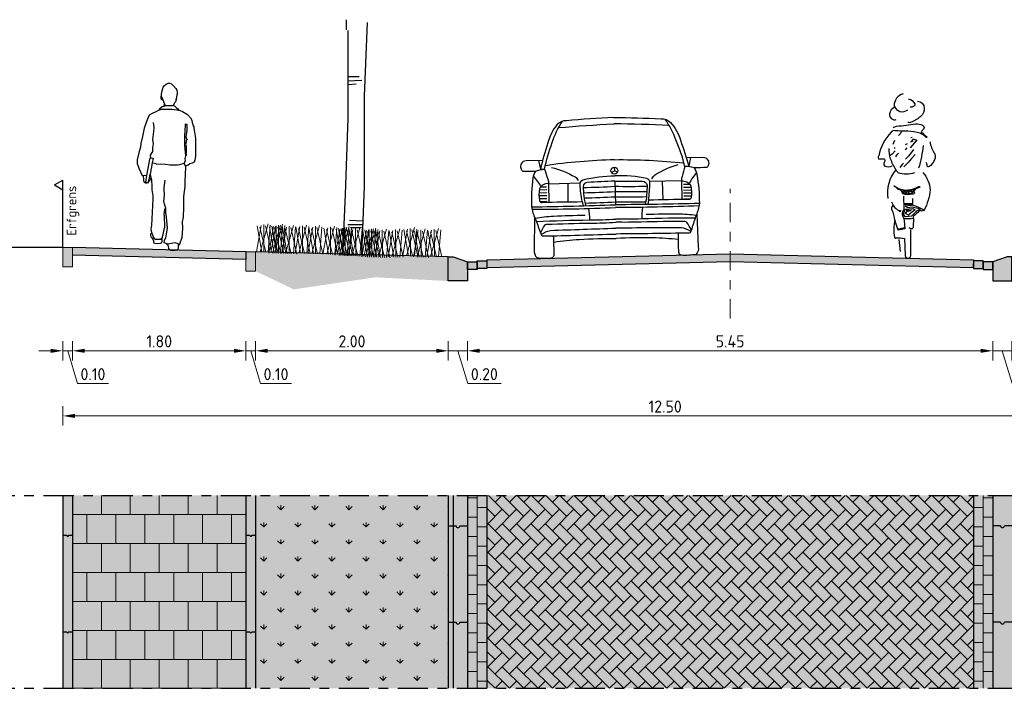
# Model space of a CAD drawing. Header units: metres. Extents: x 104013 to 108981, y 427946 to 428479.
# Tile 305 of 330: x 108916 to 108926, y 428291 to 428298. Entities that reach past the tile are written whole.
import ezdxf

# ---------------------------------------------------------------- set-up
doc = ezdxf.new("R2010")
doc.units = ezdxf.units.M
for name, pattern in [('AM-AS', [16, 10, -2, 2, -2]), ('CENTER', [2, 1.25, -0.25, 0.25, -0.25]), ('XX-AFBREEK', [7, 4, -1, 1, -1])]:
    doc.linetypes.add(name, pattern=pattern)
doc.layers.get('DefPoints').update_dxf_attribs({"color": 211, "lineweight": 18})
for name, color, linetype, lineweight in [('N-WE-GR-BOOM-SD', 90, 'Continuous', 25), ('N-WE-GR-KRUIDEN-AD-50', 92, 'Continuous', 18), ('N-WE-OG-TERREIN_ERF-SD', 7, 'Continuous', 25), ('N-WE-VH-KANTOPSLUITING_ACHTERKANTBAND-SD', 50, 'Continuous', 25), ('N-WE-VH-KANTOPSLUITING_ELEMENT_INRITBAND-SD', 252, 'Continuous', 25), ('N-WE-VH-KANTVERHARDING-M', 7, 'Continuous', 18), ('N-WE-VH-VERHARDING-GD', 7, 'Continuous', 25), ('N-WE-VH-VERHARDING_BETONSTRAATSTEEN-AD-50', 252, 'Continuous', 18), ('N-WE-VH-VERHARDING_TEGEL-AD-50', 252, 'Continuous', 18), ('N-XX-AM-AS-GD', 10, 'AM-AS', 0), ('N-XX-VH-KANTOPSLUITING_OPSLUITBAND-SD', 150, 'Continuous', 0), ('X-XX-AL-AANKLEDING-SD', 251, 'Continuous', 25), ('X-XX-AL-AFBREEKLIJN-GD', 7, 'XX-AFBREEK', 25), ('X-XX-AL-T25', 7, 'Continuous', 25)]:
    doc.layers.add(name, color=color, linetype=linetype, lineweight=lineweight)
doc.layers.add('N-WE-GR-GRAS_GAZON-V', color=7, linetype='Continuous', lineweight=18, true_color=0xdbffb8)
doc.layers.add('N-WE-GR-HEESTER-SD', color=7, linetype='Continuous', lineweight=0, true_color=0x00c700)
doc.layers.add('N-WE-VH-VERHARDING-AP_RIJBAAN-ELEMENT', color=7, linetype='Continuous', true_color=0x7f4f3f)
doc.layers.add('N-WE-VH-VERHARDING-AP_VOETPAD', color=7, linetype='Continuous', true_color=0xdbdbdb)
doc.styles.add('NLCS-ISO-M50-T25', font='NLCS-ISO.ttf', dxfattribs={"height": 0.125})
doc.dimstyles.new('NLCS-M50-T25-PIJL_l2_h1', dxfattribs={"dimscale": 0.05, "dimtxt": 2.5, "dimasz": 2.5, "dimexe": 2, "dimexo": 2, "dimgap": 0.7, "dimtad": 1, "dimzin": 0, "dimdsep": 46, "dimtxsty": 'NLCS-ISO-M50-T25', "dimcen": 2.5, "dimdle": 2, "dimclrd": 256, "dimclre": 256, "dimclrt": 256, "dimadec": 1, "dimazin": 0, "dimtfac": 1, "dimtofl": 0, "dimtmove": 1, "dimatfit": 0, "dimfxl": 2, "dimfxlon": 1, "dimtfillclr": 256, "dimtolj": 1, "dimtzin": 0, "dimlwd": 18, "dimlwe": 18, "dimarcsym": 0})

# ---------------------------------------------------------------- blocks, each defined once
blk = doc.blocks.new('N-SVH-KANTOPSLUITING_OB_100X200-D')
blk.add_hatch(color=253).paths.add_polyline_path([(-0.1, -0.2), (0, -0.2), (0, 0), (-0.1, 0)])
at = {"flags": 128}
blk.add_lwpolyline([(-0.1, -0.2), (0, -0.2), (0, 0), (-0.1, 0)], close=True, dxfattribs=at)
blk = doc.blocks.new('SOG-ERFGRENS_LINKS-D')
for p, q in [((-0.433, 3.25), (0, 3.5)), ((-0.433, 3.25), (0, 3)), ((0, 3), (0, 3.5)), ((0, 0), (0, 3))]:
    blk.add_line(p, q)
blk = doc.blocks.new('N-SVH-KANTOPSLUITING_AB_50X200X250-D')
blk.add_hatch(color=8).paths.add_polyline_path([(-0.2, -0.05), (-0.2, -0.25), (0, -0.25), (0, 0), (-0.05, 0)])
at = {"flags": 128}
blk.add_lwpolyline([(-0.2, -0.05), (-0.2, -0.25), (0, -0.25), (0, 0), (-0.05, 0)], close=True, dxfattribs=at)
blk = doc.blocks.new('*D2914')
at = {"layer": 'DefPoints', "color": 0, "transparency": 16777216}
for p in [(108916.284, 428295.711), (108916.384, 428295.711), (108916.384, 428294.641)]:
    blk.add_point(p, dxfattribs=at)
at = {"layer": 'N-WE-VH-KANTVERHARDING-M', "lineweight": 18, "transparency": 16777216}
for p, q in [((108916.284, 428294.741), (108916.284, 428294.541)), ((108916.384, 428294.741), (108916.384, 428294.541)), ((108916.159, 428294.641), (108916.034, 428294.641)), ((108916.284, 428294.641), (108916.384, 428294.641)), ((108916.334, 428294.641), (108916.436, 428294.301)), ((108916.509, 428294.641), (108916.634, 428294.641)), ((108916.436, 428294.301), (108916.756, 428294.301))]:
    blk.add_line(p, q, dxfattribs=at)
at = {"layer": 'N-WE-VH-KANTVERHARDING-M', "transparency": 16777216}
for points in [[(108916.159, 428294.662), (108916.159, 428294.62), (108916.284, 428294.641)], [(108916.509, 428294.662), (108916.509, 428294.62), (108916.384, 428294.641)]]:
    blk.add_solid(points, dxfattribs=at)
at = {"layer": 'N-WE-VH-KANTVERHARDING-M', "transparency": 16777216, "insert": (108916.596, 428294.399), "char_height": 0.125, "attachment_point": 5, "style": 'NLCS-ISO-M50-T25'}
blk.add_mtext('\\A1;0.10', dxfattribs=at)
blk = doc.blocks.new('*D2915')
at = {"layer": 'DefPoints', "color": 0, "transparency": 16777216}
for p in [(108916.384, 428295.711), (108918.184, 428295.667), (108918.184, 428294.641)]:
    blk.add_point(p, dxfattribs=at)
at = {"layer": 'N-WE-VH-KANTVERHARDING-M', "lineweight": 18, "transparency": 16777216}
for p, q in [((108916.384, 428294.741), (108916.384, 428294.541)), ((108918.184, 428294.741), (108918.184, 428294.541)), ((108916.509, 428294.641), (108918.059, 428294.641))]:
    blk.add_line(p, q, dxfattribs=at)
at = {"layer": 'N-WE-VH-KANTVERHARDING-M', "transparency": 16777216}
for points in [[(108916.509, 428294.662), (108916.509, 428294.62), (108916.384, 428294.641)], [(108918.059, 428294.662), (108918.059, 428294.62), (108918.184, 428294.641)]]:
    blk.add_solid(points, dxfattribs=at)
at = {"layer": 'N-WE-VH-KANTVERHARDING-M', "transparency": 16777216, "insert": (108917.284, 428294.739), "char_height": 0.125, "attachment_point": 5, "style": 'NLCS-ISO-M50-T25'}
blk.add_mtext('\\A1;1.80', dxfattribs=at)
blk = doc.blocks.new('*D2916')
at = {"layer": 'DefPoints', "color": 0, "transparency": 16777216}
for p in [(108918.284, 428295.667), (108920.284, 428295.615), (108920.284, 428294.641)]:
    blk.add_point(p, dxfattribs=at)
at = {"layer": 'N-WE-VH-KANTVERHARDING-M', "lineweight": 18, "transparency": 16777216}
for p, q in [((108918.284, 428294.741), (108918.284, 428294.541)), ((108920.284, 428294.741), (108920.284, 428294.541)), ((108918.409, 428294.641), (108920.159, 428294.641))]:
    blk.add_line(p, q, dxfattribs=at)
at = {"layer": 'N-WE-VH-KANTVERHARDING-M', "transparency": 16777216}
for points in [[(108918.409, 428294.662), (108918.409, 428294.62), (108918.284, 428294.641)], [(108920.159, 428294.662), (108920.159, 428294.62), (108920.284, 428294.641)]]:
    blk.add_solid(points, dxfattribs=at)
at = {"layer": 'N-WE-VH-KANTVERHARDING-M', "transparency": 16777216, "insert": (108919.284, 428294.739), "char_height": 0.125, "attachment_point": 5, "style": 'NLCS-ISO-M50-T25'}
blk.add_mtext('\\A1;2.00', dxfattribs=at)
blk = doc.blocks.new('*D2917')
at = {"layer": 'DefPoints', "color": 0, "transparency": 16777216}
for p in [(108920.284, 428295.615), (108920.484, 428295.365), (108920.484, 428294.641)]:
    blk.add_point(p, dxfattribs=at)
at = {"layer": 'N-WE-VH-KANTVERHARDING-M', "lineweight": 18, "transparency": 16777216}
for p, q in [((108920.284, 428294.741), (108920.284, 428294.541)), ((108920.484, 428294.741), (108920.484, 428294.541)), ((108920.159, 428294.641), (108920.034, 428294.641)), ((108920.284, 428294.641), (108920.484, 428294.641)), ((108920.384, 428294.641), (108920.486, 428294.301)), ((108920.609, 428294.641), (108920.734, 428294.641)), ((108920.486, 428294.301), (108920.831, 428294.301))]:
    blk.add_line(p, q, dxfattribs=at)
at = {"layer": 'N-WE-VH-KANTVERHARDING-M', "transparency": 16777216}
for points in [[(108920.159, 428294.662), (108920.159, 428294.62), (108920.284, 428294.641)], [(108920.609, 428294.662), (108920.609, 428294.62), (108920.484, 428294.641)]]:
    blk.add_solid(points, dxfattribs=at)
at = {"layer": 'N-WE-VH-KANTVERHARDING-M', "transparency": 16777216, "insert": (108920.658, 428294.399), "char_height": 0.125, "attachment_point": 5, "style": 'NLCS-ISO-M50-T25'}
blk.add_mtext('\\A1;0.20', dxfattribs=at)
blk = doc.blocks.new('*D2918')
at = {"layer": 'DefPoints', "color": 0, "transparency": 16777216}
for p in [(108925.933, 428295.565), (108920.484, 428295.365), (108925.933, 428294.641)]:
    blk.add_point(p, dxfattribs=at)
at = {"layer": 'N-WE-VH-KANTVERHARDING-M', "lineweight": 18, "transparency": 16777216}
for p, q in [((108920.484, 428294.741), (108920.484, 428294.541)), ((108925.933, 428294.741), (108925.933, 428294.541)), ((108920.609, 428294.641), (108925.808, 428294.641))]:
    blk.add_line(p, q, dxfattribs=at)
at = {"layer": 'N-WE-VH-KANTVERHARDING-M', "transparency": 16777216}
for points in [[(108920.609, 428294.662), (108920.609, 428294.62), (108920.484, 428294.641)], [(108925.808, 428294.662), (108925.808, 428294.62), (108925.933, 428294.641)]]:
    blk.add_solid(points, dxfattribs=at)
at = {"layer": 'N-WE-VH-KANTVERHARDING-M', "transparency": 16777216, "insert": (108923.208, 428294.739), "char_height": 0.125, "attachment_point": 5, "style": 'NLCS-ISO-M50-T25'}
blk.add_mtext('\\A1;5.45', dxfattribs=at)
blk = doc.blocks.new('*D2919')
at = {"layer": 'DefPoints', "color": 0, "transparency": 16777216}
for p in [(108925.933, 428295.565), (108926.133, 428295.438), (108926.133, 428294.641)]:
    blk.add_point(p, dxfattribs=at)
at = {"layer": 'N-WE-VH-KANTVERHARDING-M', "lineweight": 18, "transparency": 16777216}
for p, q in [((108925.933, 428294.741), (108925.933, 428294.541)), ((108926.133, 428294.741), (108926.133, 428294.541)), ((108925.808, 428294.641), (108925.683, 428294.641)), ((108925.933, 428294.641), (108926.133, 428294.641)), ((108926.033, 428294.641), (108926.135, 428294.301)), ((108926.258, 428294.641), (108926.383, 428294.641)), ((108926.135, 428294.301), (108926.48, 428294.301))]:
    blk.add_line(p, q, dxfattribs=at)
at = {"layer": 'N-WE-VH-KANTVERHARDING-M', "transparency": 16777216}
for points in [[(108925.808, 428294.662), (108925.808, 428294.62), (108925.933, 428294.641)], [(108926.258, 428294.662), (108926.258, 428294.62), (108926.133, 428294.641)]]:
    blk.add_solid(points, dxfattribs=at)
at = {"layer": 'N-WE-VH-KANTVERHARDING-M', "transparency": 16777216, "insert": (108926.307, 428294.399), "char_height": 0.125, "attachment_point": 5, "style": 'NLCS-ISO-M50-T25'}
blk.add_mtext('\\A1;0.20', dxfattribs=at)
blk = doc.blocks.new('*D2913')
at = {"layer": 'DefPoints', "color": 0, "transparency": 16777216}
for p in [(108916.284, 428295.711), (108928.784, 428295.711), (108928.784, 428293.966)]:
    blk.add_point(p, dxfattribs=at)
at = {"layer": 'N-WE-VH-KANTVERHARDING-M', "lineweight": 18, "transparency": 16777216}
for p, q in [((108916.284, 428294.066), (108916.284, 428293.866)), ((108928.784, 428294.066), (108928.784, 428293.866)), ((108916.409, 428293.966), (108928.659, 428293.966))]:
    blk.add_line(p, q, dxfattribs=at)
at = {"layer": 'N-WE-VH-KANTVERHARDING-M', "transparency": 16777216}
for points in [[(108916.409, 428293.987), (108916.409, 428293.945), (108916.284, 428293.966)], [(108928.659, 428293.987), (108928.659, 428293.945), (108928.784, 428293.966)]]:
    blk.add_solid(points, dxfattribs=at)
at = {"layer": 'N-WE-VH-KANTVERHARDING-M', "transparency": 16777216, "insert": (108922.534, 428294.063), "char_height": 0.125, "attachment_point": 5, "style": 'NLCS-ISO-M50-T25'}
blk.add_mtext('\\A1;12.50', dxfattribs=at)
blk = doc.blocks.new('SAL-AANKLEDING_VOETGANGER_MAN_ACHTERAANZICHT-D')
for p, q in [((-0.095, 1.616), (-0.088, 1.651)), ((-0.088, 1.651), (-0.076, 1.689)), ((-0.076, 1.689), (-0.065, 1.707)), ((-0.065, 1.707), (-0.046, 1.721)), ((-0.046, 1.721), (-0.025, 1.729)), ((-0.025, 1.729), (-0.007, 1.729)), ((-0.007, 1.729), (0.01, 1.723)), ((0.01, 1.723), (0.027, 1.706)), ((0.027, 1.706), (0.053, 1.675)), ((0.053, 1.675), (0.063, 1.656)), ((0.063, 1.656), (0.068, 1.637)), ((0.068, 1.637), (0.069, 1.614)), ((-0.1, 1.593), (-0.101, 1.589)), ((-0.101, 1.589), (-0.101, 1.571)), ((-0.101, 1.571), (-0.098, 1.563)), ((-0.099, 1.596), (-0.1, 1.593)), ((-0.097, 1.599), (-0.099, 1.596)), ((-0.098, 1.563), (-0.095, 1.559)), ((-0.095, 1.6), (-0.097, 1.599)), ((-0.093, 1.599), (-0.095, 1.616)), ((-0.093, 1.599), (-0.095, 1.6)), ((-0.095, 1.559), (-0.091, 1.556)), ((-0.091, 1.582), (-0.093, 1.599)), ((-0.088, 1.58), (-0.091, 1.582)), ((-0.081, 1.554), (-0.091, 1.556)), ((-0.077, 1.553), (-0.088, 1.58)), ((-0.081, 1.554), (-0.077, 1.553)), ((-0.064, 1.52), (-0.077, 1.553)), ((0.043, 1.528), (0.049, 1.537)), ((0.059, 1.559), (0.049, 1.537)), ((0.059, 1.559), (0.066, 1.58)), ((0.066, 1.58), (0.069, 1.614)), ((-0.117, 1.455), (-0.152, 1.434)), ((-0.119, 1.459), (-0.104, 1.475)), ((-0.119, 1.459), (-0.117, 1.455)), ((-0.117, 1.455), (-0.115, 1.453)), ((-0.115, 1.453), (-0.111, 1.454)), ((-0.111, 1.454), (-0.097, 1.459)), ((-0.104, 1.475), (-0.086, 1.488)), ((-0.097, 1.459), (-0.072, 1.461)), ((-0.086, 1.488), (-0.067, 1.492)), ((-0.072, 1.461), (-0.01, 1.462)), ((-0.067, 1.492), (-0.064, 1.52)), ((-0.067, 1.492), (-0.056, 1.495)), ((-0.06, 1.509), (-0.064, 1.52)), ((-0.052, 1.5), (-0.06, 1.509)), ((-0.056, 1.495), (-0.052, 1.5)), ((-0.043, 1.496), (-0.052, 1.5)), ((-0.026, 1.495), (-0.043, 1.496)), ((0.01, 1.494), (-0.026, 1.495)), ((-0.01, 1.462), (0.016, 1.461)), ((0.021, 1.495), (0.01, 1.494)), ((0.016, 1.461), (0.041, 1.458)), ((0.031, 1.501), (0.021, 1.495)), ((0.04, 1.526), (0.037, 1.519)), ((0.04, 1.526), (0.042, 1.526)), ((0.041, 1.458), (0.063, 1.453)), ((0.042, 1.526), (0.043, 1.528)), ((0.063, 1.453), (0.078, 1.45)), ((0.078, 1.45), (0.081, 1.449)), ((0.081, 1.449), (0.083, 1.453)), ((-0.183, 1.145), (-0.174, 1.23)), ((-0.17, 1.27), (-0.179, 1.322)), ((-0.174, 1.23), (-0.17, 1.27)), ((-0.179, 1.1), (-0.183, 1.145)), ((-0.183, 1.061), (-0.179, 1.1)), ((-0.183, 1.021), (-0.183, 1.061)), ((-0.246, 0.773), (-0.211, 0.957)), ((-0.209, 0.984), (-0.183, 1.021)), ((-0.204, 0.956), (-0.209, 0.984)), ((0.152, 0.95), (0.158, 0.976)), ((-0.19, 0.905), (-0.212, 0.788)), ((0.142, 0.893), (0.14, 0.899)), ((0.146, 0.888), (0.142, 0.893)), ((0.151, 0.877), (0.146, 0.888)), ((0.155, 0.871), (0.151, 0.877)), ((-0.286, 0.772), (-0.258, 0.775)), ((-0.258, 0.775), (-0.251, 0.775)), ((-0.257, 0.703), (-0.246, 0.773)), ((-0.251, 0.775), (-0.246, 0.773)), ((-0.243, 0.7), (-0.257, 0.703)), ((-0.062, 0.398), (-0.06, 0.419)), ((-0.06, 0.419), (-0.051, 0.434)), ((-0.067, 0.363), (-0.062, 0.398)), ((-0.067, 0.363), (-0.063, 0.23)), ((-0.104, 0.111), (-0.089, 0.125)), ((-0.062, 0.101), (-0.05, 0.128)), ((-0.067, 0.075), (-0.062, 0.101)), ((-0.045, 0.068), (-0.067, 0.075))]:
    blk.add_line(p, q)
for points in [[(-0.152, 1.434), (-0.19, 1.417), (-0.223, 1.397), (-0.242, 1.349), (-0.275, 1.263), (-0.293, 1.177), (-0.308, 1.103), (-0.313, 1.066), (-0.326, 1.021), (-0.347, 0.936), (-0.347, 0.898), (-0.33, 0.85), (-0.295, 0.771), (-0.286, 0.772), (-0.284, 0.76), (-0.283, 0.745), (-0.283, 0.72), (-0.278, 0.71), (-0.274, 0.704), (-0.268, 0.699), (-0.261, 0.696), (-0.254, 0.695), (-0.248, 0.696), (-0.246, 0.696), (-0.243, 0.7), (-0.229, 0.697), (-0.228, 0.707), (-0.22, 0.747), (-0.217, 0.723), (-0.22, 0.715), (-0.228, 0.707)], [(0.037, 1.519), (0.031, 1.501), (0.029, 1.498), (0.032, 1.497), (0.036, 1.494), (0.043, 1.49), (0.059, 1.479), (0.076, 1.463), (0.083, 1.453), (0.124, 1.437), (0.174, 1.406), (0.206, 1.369), (0.22, 1.346), (0.225, 1.321), (0.233, 1.288), (0.24, 1.277), (0.242, 1.262), (0.257, 1.161), (0.26, 1.064), (0.258, 0.971), (0.253, 0.932), (0.246, 0.91), (0.222, 0.9), (0.2, 0.895), (0.182, 0.88), (0.16, 0.874), (0.155, 0.871), (0.152, 0.777), (0.146, 0.724), (0.148, 0.66), (0.134, 0.556), (0.134, 0.443), (0.13, 0.339), (0.121, 0.291), (0.124, 0.226), (0.115, 0.126), (0.098, 0.081), (0.09, 0.05), (0.08, 0.063), (0.068, 0.067), (0.048, 0.073), (0.023, 0.07), (-0.023, 0.061), (-0.045, 0.068), (-0.03, 0.05), (-0.028, 0.05), (-0.027, 0.042), (-0.023, 0.017), (-0.015, 0.007), (0, 0), (0.048, 0), (0.055, 0.001), (0.067, 0.002), (0.074, 0.002), (0.08, 0.006), (0.082, 0.03), (0.083, 0.042), (0.083, 0.05), (0.09, 0.05)], [(-0.211, 0.957), (-0.181, 0.951), (-0.19, 0.905), (-0.165, 0.9), (-0.143, 0.891), (-0.104, 0.893), (-0.054, 0.889), (-0.009, 0.883), (0.047, 0.883), (0.073, 0.883), (0.096, 0.887), (0.14, 0.899), (0.144, 0.903), (0.153, 0.928), (0.152, 0.95)], [(-0.22, 0.747), (-0.212, 0.788), (-0.207, 0.765), (-0.199, 0.727), (-0.195, 0.66), (-0.195, 0.624), (-0.186, 0.561), (-0.186, 0.531), (-0.199, 0.256), (-0.205, 0.224), (-0.202, 0.194), (-0.194, 0.174), (-0.177, 0.131), (-0.163, 0.113), (-0.151, 0.111), (-0.104, 0.111)], [(-0.05, 0.128), (-0.032, 0.227), (-0.042, 0.341), (-0.05, 0.39), (-0.051, 0.434), (-0.065, 0.476), (-0.07, 0.505), (-0.067, 0.531), (-0.062, 0.576), (-0.067, 0.629), (-0.068, 0.648), (-0.063, 0.674), (-0.057, 0.725)], [(-0.194, 0.174), (-0.207, 0.167), (-0.209, 0.15), (-0.205, 0.138), (-0.193, 0.122), (-0.184, 0.111), (-0.178, 0.094), (-0.178, 0.082), (-0.175, 0.076), (-0.167, 0.07), (-0.136, 0.067), (-0.106, 0.07), (-0.094, 0.076), (-0.09, 0.081), (-0.088, 0.091), (-0.086, 0.104), (-0.089, 0.125), (-0.076, 0.162), (-0.063, 0.23)]]:
    blk.add_lwpolyline(points)
blk.add_lwpolyline([(0.171, 1.15), (0.17, 1.139), (0.16, 1.131), (0.163, 1.12), (0.156, 1.097), (0.162, 1.075), (0.162, 1.031), (0.163, 1.02), (0.163, 1.009), (0.162, 0.986), (0.162, 0.983), (0.161, 0.98), (0.159, 0.976), (0.158, 0.976), (0.148, 1.084), (0.149, 1.18), (0.153, 1.293), (0.155, 1.299), (0.155, 1.304), (0.16, 1.307), (0.167, 1.297), (0.169, 1.286), (0.169, 1.239), (0.16, 1.195), (0.159, 1.173), (0.166, 1.15)], close=True)
blk = doc.blocks.new('SAL-AANKLEDING_AUTO2_VOORAANZICHT-D')
for points in [[(0, 1.444, 0.007203), (-0.491, 1.419, 0.202991), (-0.59, 1.379, 0.115354), (-0.688, 1.192, 0.02362), (-0.77, 0.922), (-0.728, 0.92, -0.039295), (-0.642, 1.197, -0.063891), (-0.533, 1.414, 1.610739)], [(0, 1.444, -0.007203), (0.491, 1.419, -0.202991), (0.59, 1.379, -0.115354), (0.688, 1.192, -0.02362), (0.77, 0.922), (0.728, 0.92, 0.039295), (0.642, 1.197, 0.063891), (0.533, 1.414, -1.610739)], [(-0.573, 1.349, -0.010374), (0, 1.376, -2.724072)], [(0.573, 1.349, 0.010374), (0, 1.376, 2.724072)], [(-0.746, 1.012), (-0.917, 1.012, 0.27664), (-0.969, 0.981, 0.198246), (-0.974, 0.935, 0.12914), (-0.956, 0.906, 0.020931), (-0.824, 0.903, -0.059577), (-0.728, 0.92, 0.637995)], [(-0.728, 0.92, -0.00388), (-0.697, 0.818, -0.095907), (-0.689, 0.77, 0.317279), (-0.785, 0.718, 0.088765), (-0.788, 0.596, 0.4447), (-0.76, 0.578, -0.004269), (-0.345, 0.577, -0.028705), (-0.362, 0.756, -0.295623), (-0.333, 0.803, -0.059504), (0, 0.837, 0.378332)], [(0, 1.005, 0.02762), (-0.719, 0.957, 0.66556)], [(-0.657, 0.937, -0.07746), (-0.413, 0.834, -0.149405), (-0.381, 0.797, -0.959127)], [(0, 1.005, -0.02762), (0.719, 0.957, -0.66556)], [(0.728, 0.92, 0.00388), (0.697, 0.818, 0.095907), (0.689, 0.77, -0.317279), (0.785, 0.718, -0.088765), (0.788, 0.596, -0.4447), (0.76, 0.578, 0.004269), (0.345, 0.577, 0.028705), (0.362, 0.756, 0.295623), (0.333, 0.803, 0.059504), (0, 0.837, -0.378332)], [(0.657, 0.937, 0.07746), (0.413, 0.834, 0.149405), (0.381, 0.797, 0.959127)], [(0.746, 1.012), (0.917, 1.012, -0.27664), (0.969, 0.981, -0.198246), (0.974, 0.935, -0.12914), (0.956, 0.906, -0.020931), (0.824, 0.903, 0.059577), (0.728, 0.92, -0.637995)], [(-0.824, 0.903, 0.116709), (-0.851, 0.833, 0.04543), (-0.871, 0.534, 0.008085), (0, 0.538, 0.791237)], [(-0.847, 0.855, -0.043294), (-0.769, 0.741, -1.188941)], [(0.824, 0.903, -0.116709), (0.851, 0.833, -0.04543), (0.871, 0.534, -0.008085), (0, 0.538, -0.791237)], [(0.847, 0.855, 0.043294), (0.769, 0.741, 1.188941)], [(-0.002, 0.782, 0.008987), (-0.287, 0.775, 0.355793), (-0.332, 0.735, 0.049944), (-0.309, 0.533, 18.766225)], [(-0.331, 0.723, 0.006555), (-0.001, 0.729, 0.006598), (0.331, 0.723)], [(-0.002, 0.782, -0.0091), (0.287, 0.775, -0.355793), (0.332, 0.735, -0.049944), (0.309, 0.533, -18.766225)], [(-0.329, 0.669, 0.006471), (-0.001, 0.675, 0.006514), (0.329, 0.669, 0.006564)], [(-0.323, 0.615, 0.006331), (-0.001, 0.621, 0.006373), (0.323, 0.615, 0.006531)], [(-0.871, 0.534, 0.064353), (-0.836, 0.412, -0.019537), (-0.823, 0.379, 0.001544), (-0.774, 0.238, 0.393039), (-0.758, 0.229, 0.002712), (0, 0.234, -2.421509)], [(-0.314, 0.561, 0.006134), (-0.001, 0.567, 0.006177), (0.314, 0.561, 0.006498)], [(0.871, 0.534, -0.064353), (0.836, 0.412, 0.019537), (0.823, 0.379, -0.001544), (0.774, 0.238, -0.393039), (0.758, 0.229, -0.002712), (0, 0.234, 2.421509)], [(-0.867, 0.508, 0.009578), (0, 0.509, -1.320566)], [(-0.841, 0.423), (-0.851, 0.085, 0.238946), (-0.825, 0.006, 0.062777), (-0.675, 0, 0.365466), (-0.648, 0.028, 0.01834), (-0.648, 0.23, 2.918386)], [(-0.318, 0.434, 0.003415), (-0.645, 0.43, 0.034954), (-0.836, 0.412, 0.495656)], [(-0.28, 0.505, -0.042096), (-0.272, 0.385, -0.389821)], [(0.867, 0.508, -0.009578), (0, 0.509, 1.320566)], [(0.28, 0.505, 0.042096), (0.272, 0.385, 0.389821)], [(0.318, 0.434, -0.003415), (0.645, 0.43, -0.034954), (0.836, 0.412, -0.495656)], [(0.841, 0.423), (0.851, 0.085, -0.238946), (0.825, 0.006, -0.062777), (0.675, 0, -0.365466), (0.648, 0.028, -0.01834), (0.648, 0.23, -2.918386)], [(-0.824, 0.38, -0.011487), (-0.272, 0.385, 0.01463), (0, 0.389, 0.863735)], [(-0.782, 0.259, -0.064629), (-0.737, 0.339, -0.21067), (-0.718, 0.35, -0.006875), (-0.264, 0.352, 0.01112), (0, 0.356, -3.384918)], [(0.824, 0.38, 0.011487), (0.272, 0.385, -0.01463), (0, 0.389, -0.863735)], [(0.782, 0.259, 0.064629), (0.737, 0.339, 0.21067), (0.718, 0.35, 0.006875), (0.264, 0.352, -0.01112), (0, 0.356, 3.384918)], [(-0.776, 0.244, -0.109894), (-0.68, 0.285, -0.000858), (0, 0.295, -2.055931)], [(0.776, 0.244, 0.109894), (0.68, 0.285, 0.000858), (0, 0.295, 2.055931)], [(-0.646, 0.163, -0.024723), (-0.382, 0.186, -0.015566), (0, 0.189, 0.027528)], [(0.646, 0.163, 0.024723), (0.382, 0.186, 0.015566), (0, 0.189, -0.027528)]]:
    blk.add_lwpolyline(points, format="xyb")
for points in [[(-0.788, 1.012), (-0.77, 0.922)], [(-0.004, 0.926), (-0.004, 0.891)], [(0.788, 1.012), (0.77, 0.922)], [(-0.034, 0.874), (-0.004, 0.891)], [(0.027, 0.874), (-0.004, 0.891)], [(-0.71, 0.735), (-0.774, 0.735)], [(-0.689, 0.77), (-0.359, 0.773)], [(-0.689, 0.77), (-0.689, 0.578)], [(-0.491, 0.772), (-0.492, 0.578)], [(-0.002, 0.782), (0.001, 0.538)], [(0.689, 0.77), (0.359, 0.773)], [(0.491, 0.772), (0.492, 0.578)], [(0.689, 0.77), (0.689, 0.578)], [(0.71, 0.735), (0.774, 0.735)], [(-0.71, 0.645), (-0.792, 0.645)], [(-0.71, 0.675), (-0.791, 0.675)], [(-0.71, 0.615), (-0.79, 0.615)], [(-0.71, 0.705), (-0.787, 0.705)], [(0.71, 0.705), (0.787, 0.705)], [(0.71, 0.675), (0.791, 0.675)], [(0.71, 0.645), (0.792, 0.645)], [(0.71, 0.615), (0.79, 0.615)], [(-0.71, 0.585), (-0.783, 0.585)], [(-0.345, 0.577), (-0.335, 0.533)], [(0.345, 0.577), (0.335, 0.533)], [(0.71, 0.585), (0.783, 0.585)]]:
    blk.add_lwpolyline(points)
blk.add_circle((-0.004, 0.891), 0.0351)
blk = doc.blocks.new('SAL-AANKLEDING_FIETSTER_ACHTERAANZICHT-D')
for points in [[(-0.05, 1.702, 0.372994), (-0.144, 1.577, 0.503668), (-0.004, 1.537, 150.934799)], [(0.002, 1.653, -0.251678), (0.069, 1.599, -0.398814), (0.06, 1.577, -0.187011), (0.02, 1.564, 2.207361)], [(-0.14, 1.565, 0.236676), (-0.192, 1.497, 0.583386), (-0.122, 1.438, -0.497614)], [(0.098, 1.627, -0.402545), (0.168, 1.556, -0.204448), (0.134, 1.473, -0.107787), (0.036, 1.411, -0.232599), (-0.004, 1.407, 0.756423)], [(-0.156, 1.35, -0.154336), (-0.119, 1.368, 0.021693), (0.077, 1.392, -0.153975), (0.151, 1.377, -0.433195), (0.162, 1.339, -0.162977), (0.143, 1.321, 0.569715), (0.152, 1.296, 0.021653), (0.192, 1.26, -1.283993), (0.184, 1.254, 0.093544), (0.124, 1.295, 0.069195), (-0.003, 1.315, -0.023921), (-0.134, 1.321, 0.290835), (-0.175, 1.305, 0.143139), (-0.305, 1.061, 0.369113), (-0.303, 1.027, -0.046879), (-0.248, 1.03, -0.302343), (-0.241, 1.004, 0.421236), (-0.243, 0.955, 0.24644), (-0.164, 0.958, -4.327813)], [(0.067, 0.884, -0.173851), (-0.102, 0.884, 0.000578), (-0.124, 0.914, -0.07661), (-0.181, 1.031, -0.079973), (-0.197, 1.137, -39.687992)], [(0.156, 1.168, -0.053306), (0.109, 0.933, 2.556335)], [(0.228, 1.207, 0.107816), (0.271, 1.088, -0.189381), (0.28, 1.041, -0.091131), (0.263, 0.999, -0.043732), (0.235, 0.962, -0.167948), (0.21, 0.948, -0.498715), (0.199, 0.958, 0.241276), (0.185, 0.993, 2.413704)], [(-0.127, 0.915, 0.224282), (-0.209, 0.617, 1.028931)], [(0.154, 0.888, -0.165288), (0.229, 0.709, -0.089622), (0.167, 0.495, 0.086704), (0.049, 0.546), (0.048, 0.617)], [(-0.148, 0.754, 0.205807), (-0.003, 0.707, 0.105757), (0.112, 0.743, -0.456483), (0.121, 0.735, 0.023268), (0.076, 0.715, 0.20987), (0.065, 0.702, 0.124642), (0.065, 0.683, -0.545926), (0.045, 0.664, -0.163265), (-0.055, 0.667, 0.038987), (-0.069, 0.696, 0.125271), (-0.103, 0.713), (-0.129, 0.74)], [(-0.047, 0.641), (-0.043, 0.511, -0.034198), (-0.053, 0.486, 0.227614), (-0.058, 0.443, -0.044454), (-0.041, 0.39), (-0.033, 0.302), (-0.104, 0.289), (-0.138, 0.395, 0.132618), (-0.169, 0.501, -0.216367), (-0.156, 0.545, -1.928019)], [(-0.171, 0.584, 0.221629), (-0.095, 0.494), (-0.074, 0.494), (-0.084, 0.481), (-0.1, 0.493)], [(0.169, 0.498, -0.325073), (0.139, 0.489, 0.185728), (0.111, 0.488, -0.09132), (0.061, 0.439, 0.488493), (0.055, 0.416), (0.053, 0.321, -0.568599), (0.024, 0.305, -0.009736), (0.01, 0.313, 0.656385)], [(-0.138, 0.398, 0.098289), (-0.141, 0.216, 0.549463), (-0.122, 0.209, -0.073152), (-0.037, 0.205), (-0.031, 0.028, 0.941313), (0.029, 0.026), (0.028, 0.292)]]:
    blk.add_lwpolyline(points, format="xyb")
for points in [[(-0.072, 1.312), (-0.078, 1.292), (-0.098, 1.273)], [(0.044, 1.251), (0.029, 1.247)], [(0.085, 1.223), (0.053, 1.232), (0.029, 1.206), (0.054, 1.216)], [(-0.14, 1.218), (-0.15, 1.196), (-0.158, 1.178)], [(-0.135, 1.144), (-0.146, 1.135)], [(-0.01, 1.186), (-0.029, 1.175)], [(-0.014, 1.142), (-0.029, 1.124)], [(0.055, 1.125), (0.008, 1.062), (-0.027, 1.025)], [(0.09, 1.225), (0.064, 1.192), (0.021, 1.144)], [(-0.134, 1.112), (-0.166, 1.079), (-0.185, 1.064)], [(-0.099, 1.089), (-0.12, 1.068), (-0.129, 1.051)], [(0.075, 1.075), (0.035, 1.032), (0, 0.993), (-0.044, 0.948)], [(-0.049, 0.985), (-0.062, 0.972), (-0.086, 0.941)], [(-0.058, 0.698), (0.007, 0.7), (0.087, 0.725)], [(-0.059, 0.686), (-0.039, 0.673), (-0.02, 0.667), (-0.027, 0.685), (-0.048, 0.689)], [(0.059, 0.709), (0.047, 0.677), (0.004, 0.664), (0.011, 0.688), (0.041, 0.702), (0.031, 0.685)], [(-0.035, 0.558), (0.04, 0.561), (0.037, 0.547), (-0.029, 0.538), (-0.003, 0.525), (0.043, 0.532), (0.102, 0.517), (0.126, 0.505), (0.086, 0.486), (0.065, 0.467), (0.037, 0.436), (-0.027, 0.427), (-0.049, 0.451), (-0.031, 0.509), (0.049, 0.514), (0.074, 0.5), (0.031, 0.469), (0.003, 0.446), (-0.028, 0.461), (-0.014, 0.482), (0.029, 0.495), (-0.019, 0.495), (0.037, 0.501)], [(-0.045, 0.565), (0.049, 0.571)], [(-0.044, 0.412), (0.031, 0.412), (0.051, 0.413)], [(-0.1, 0.303), (-0.037, 0.316)], [(-0.096, 0.297), (-0.048, 0.311)], [(-0.078, 0.07), (-0.091, 0.193)]]:
    blk.add_lwpolyline(points)
blk.add_circle((-0.006, 0.681), 0.00976)
blk = doc.blocks.new('*D2922')
at = {"layer": 'DefPoints', "color": 0, "transparency": 16777216}
for p in [(108918.184, 428295.667), (108918.284, 428294.641), (108918.284, 428294.641)]:
    blk.add_point(p, dxfattribs=at)
at = {"layer": 'N-WE-VH-KANTVERHARDING-M', "lineweight": 18, "transparency": 16777216}
for p, q in [((108918.184, 428294.741), (108918.184, 428294.541)), ((108918.059, 428294.641), (108917.934, 428294.641)), ((108918.184, 428294.641), (108918.284, 428294.641)), ((108918.234, 428294.641), (108918.336, 428294.301)), ((108918.284, 428294.641), (108918.284, 428294.541)), ((108918.409, 428294.641), (108918.534, 428294.641)), ((108918.336, 428294.301), (108918.656, 428294.301))]:
    blk.add_line(p, q, dxfattribs=at)
at = {"layer": 'N-WE-VH-KANTVERHARDING-M', "transparency": 16777216}
for points in [[(108918.059, 428294.662), (108918.059, 428294.62), (108918.184, 428294.641)], [(108918.409, 428294.662), (108918.409, 428294.62), (108918.284, 428294.641)]]:
    blk.add_solid(points, dxfattribs=at)
at = {"layer": 'N-WE-VH-KANTVERHARDING-M', "transparency": 16777216, "insert": (108918.496, 428294.399), "char_height": 0.125, "attachment_point": 5, "style": 'NLCS-ISO-M50-T25'}
blk.add_mtext('\\A1;0.10', dxfattribs=at)
blk = doc.blocks.new('SGR-BOOM_S02_G_ZIJ-D')
at = {"ltscale": 0.1}
blk.add_line((-0.124, 0), (0.124, 0), dxfattribs=at)
at = {"flags": 128}
for points in [[(-0.069, 2.912), (-0.069, 3.041)], [(0.195, 3.007), (0.159, 2.05), (0.159, 0.881), (0.124, 0)], [(-0.053, 2.9), (-0.053, 1.767), (-0.089, 0.774), (-0.124, 0)], [(-0.047, 2.304), (0.095, 2.304)], [(-0.054, 2.249), (0.126, 2.257)], [(-0.047, 2.201), (0.055, 2.21)], [(-0.054, 0.386), (0.142, 0.386)], [(-0.031, 0.442), (0.142, 0.434)], [(-0.018, 0.349), (0.124, 0.349)]]:
    blk.add_lwpolyline(points, dxfattribs=at)
blk = doc.blocks.new('bloemrijkmengsel')
for points in [[(0.058, 0.001), (-0.007, 0.27)], [(0, 0), (0.033, 0.276)], [(0.099, 0.002), (0.021, 0.257)], [(0.039, 0.001), (0.103, 0.297)], [(0.079, 0.002), (0.06, 0.286)], [(0.156, 0.004), (0.077, 0.273)], [(0.122, 0.003), (0.127, 0.284)]]:
    blk.add_lwpolyline(points)

msp = doc.modelspace()

# ---------------------------------------------------------------- hatches: boundary and pattern name
at = {"layer": 'N-WE-GR-GRAS_GAZON-V'}
h = msp.add_hatch(color=256, dxfattribs=at)
h.dxf.hatch_style = 1
h.paths.add_polyline_path([(108920.284, 428295.615), (108918.284, 428295.667), (108918.284, 428295.467), (108918.681, 428295.278), (108919.526, 428295.403), (108920.284, 428295.365)])
h = msp.add_hatch(color=256, dxfattribs=at)
h.dxf.hatch_style = 1
h.paths.add_polyline_path([(108920.284, 428293.142), (108918.284, 428293.142), (108918.284, 428291.142), (108920.284, 428291.142)])
at = {"layer": 'N-WE-GR-KRUIDEN-AD-50'}
h = msp.add_hatch(dxfattribs=at)
h.set_pattern_fill('AGR-KRUIDEN', color=256, scale=0.025, pattern_type=2)
h.set_pattern_definition([(90, (2471.7515, -5.82809), (-0.17677669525, 0.17677669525), [0.046875, -0.30667839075]), (45, (2471.7515, -5.8281), (-0.1767766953, 0.1767766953), [0.046875, -0.203125]), (135, (2471.7515, -5.8281), (-0.1767766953, -0.1767766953), [0.046875, -0.203125])])
h.paths.add_polyline_path([(108918.284, 428291.142), (108918.284, 428293.142), (108920.284, 428293.142), (108920.284, 428291.142)])
at = {"layer": 'N-WE-VH-KANTOPSLUITING_ELEMENT_INRITBAND-SD'}
h = msp.add_hatch(color=253, dxfattribs=at)
h.dxf.hatch_style = 1
h.paths.add_polyline_path([(108916.384, 428291.142), (108916.384, 428293.142), (108916.284, 428293.142), (108916.284, 428291.142)])
h = msp.add_hatch(color=253, dxfattribs=at)
h.dxf.hatch_style = 1
h.paths.add_polyline_path([(108918.284, 428291.142), (108918.284, 428293.142), (108918.184, 428293.142), (108918.184, 428291.142)])
h = msp.add_hatch(color=253, dxfattribs=at)
h.dxf.hatch_style = 1
h.paths.add_polyline_path([(108920.484, 428291.142), (108920.484, 428293.142), (108920.284, 428293.142), (108920.284, 428291.142)])
h = msp.add_hatch(color=253, dxfattribs=at)
h.dxf.hatch_style = 1
h.paths.add_polyline_path([(108926.134, 428291.142), (108926.134, 428293.142), (108925.934, 428293.142), (108925.934, 428291.142)])
at = {"layer": 'N-WE-VH-VERHARDING-AP_RIJBAAN-ELEMENT', "linetype": 'ByBlock'}
h = msp.add_hatch(color=256, dxfattribs=at)
h.paths.add_polyline_path([(108923.208, 428295.647), (108920.683, 428295.585), (108920.683, 428295.575), (108920.684, 428295.575), (108920.684, 428295.551), (108920.685, 428295.505), (108923.208, 428295.567)])
h.paths.add_polyline_path([(108923.208, 428295.647), (108923.208, 428295.567), (108925.731, 428295.505), (108925.733, 428295.585)])
h.paths.add_polyline_path([(108920.684, 428295.551), (108920.683, 428295.575), (108920.584, 428295.575), (108920.584, 428295.495), (108920.684, 428295.495)])
h.paths.add_polyline_path([(108920.584, 428295.565), (108920.484, 428295.565), (108920.484, 428295.485), (108920.584, 428295.485)])
h.paths.add_polyline_path([(108925.833, 428295.575), (108925.733, 428295.575), (108925.733, 428295.495), (108925.833, 428295.495)])
h.paths.add_polyline_path([(108925.933, 428295.565), (108925.833, 428295.565), (108925.833, 428295.495), (108925.833, 428295.485), (108925.933, 428295.485)])
msp.add_hatch(color=256, dxfattribs=at).paths.add_polyline_path([(108920.484, 428293.142), (108925.934, 428293.142), (108925.934, 428291.142), (108920.484, 428291.142)])
at = {"layer": 'N-WE-VH-VERHARDING-AP_VOETPAD'}
h = msp.add_hatch(color=256, dxfattribs=at)
h.dxf.hatch_style = 1
h.paths.add_polyline_path([(108918.184, 428295.587), (108918.184, 428295.667), (108916.384, 428295.711), (108916.384, 428295.631)])
msp.add_hatch(color=256, dxfattribs=at).paths.add_polyline_path([(108918.184, 428293.142), (108916.384, 428293.142), (108916.384, 428291.142), (108918.184, 428291.142)])
at = {"layer": 'N-WE-VH-VERHARDING_BETONSTRAATSTEEN-AD-50'}
h = msp.add_hatch(dxfattribs=at)
h.set_pattern_fill('AVH-BSS_KEIFORMAAT_KEPER', color=256, angle=135, pattern_type=2)
h.set_pattern_definition([(135, (108924.33356, 428291.14201), (-0.1484924, 1e-17), [0.315, -0.105]), (45, (108924.18506, 428290.99352), (-0.1484924, 3e-17), [0.315, -0.105])])
h.paths.add_polyline_path([(108925.734, 428291.142), (108925.734, 428293.142), (108920.684, 428293.142), (108920.684, 428291.142)])
at = {"layer": 'N-WE-VH-VERHARDING_TEGEL-AD-50'}
h = msp.add_hatch(dxfattribs=at)
h.set_pattern_fill('AVH-TEGEL_300X300_HALFST', color=256, angle=90, pattern_type=2)
h.set_pattern_definition([(90, (108918.48356, 428291.14201), (-0.15, 0.3), [0.3, -0.3]), (180, (108918.48356, 428291.142), (-4e-17, -0.3), [])])
h.paths.add_polyline_path([(108916.384, 428291.142), (108918.184, 428291.142), (108918.184, 428293.142), (108916.384, 428293.142)])

# ---------------------------------------------------------------- linework, layer by layer
at = {"layer": 'N-WE-VH-VERHARDING-GD', "flags": 128}
for points in [[(108916.284, 428295.711), (108914.284, 428295.711)], [(108918.184, 428295.667), (108916.384, 428295.711)], [(108918.184, 428295.667), (108918.184, 428295.587)], [(108920.284, 428295.615), (108918.284, 428295.667)], [(108920.683, 428295.585), (108923.208, 428295.647)], [(108923.208, 428295.647), (108925.733, 428295.585)], [(108918.184, 428295.587), (108916.382, 428295.631)], [(108920.683, 428295.585), (108920.685, 428295.505)], [(108920.685, 428295.505), (108923.208, 428295.567), (108925.731, 428295.505)], [(108925.733, 428295.585), (108925.731, 428295.505)], [(108916.284, 428293.142), (108916.284, 428291.142)], [(108916.384, 428293.142), (108916.384, 428291.142)], [(108918.184, 428293.142), (108918.184, 428291.142)], [(108918.184, 428293.142), (108918.184, 428291.142)], [(108918.184, 428293.142), (108918.184, 428291.142)], [(108918.284, 428293.142), (108918.284, 428291.142)], [(108920.284, 428293.142), (108920.284, 428291.142)], [(108920.284, 428293.142), (108920.284, 428291.142)], [(108920.334, 428293.142), (108920.334, 428291.142)], [(108920.484, 428293.142), (108920.484, 428291.142)], [(108920.684, 428293.142), (108920.684, 428291.142)], [(108925.734, 428293.142), (108925.734, 428291.142)], [(108925.934, 428293.142), (108925.934, 428291.142)], [(108925.934, 428293.142), (108925.934, 428291.142)]]:
    msp.add_lwpolyline(points, dxfattribs=at)
for points in [[(108920.484, 428295.565), (108920.584, 428295.565), (108920.584, 428295.485), (108920.484, 428295.485)], [(108920.584, 428295.575), (108920.684, 428295.575), (108920.684, 428295.495), (108920.584, 428295.495)], [(108925.833, 428295.575), (108925.733, 428295.575), (108925.733, 428295.495), (108925.833, 428295.495)], [(108925.933, 428295.565), (108925.833, 428295.565), (108925.833, 428295.485), (108925.933, 428295.485)]]:
    msp.add_lwpolyline(points, close=True, dxfattribs=at)
at = {"layer": 'N-WE-VH-VERHARDING-GD'}
for points in [[(108920.284, 428292.828), (108920.364, 428292.828)], [(108920.404, 428292.828), (108920.484, 428292.828)], [(108926.014, 428292.828), (108925.934, 428292.828)], [(108926.134, 428292.828), (108926.054, 428292.828)], [(108916.284, 428292.728), (108916.324, 428292.728)], [(108916.344, 428292.728), (108916.384, 428292.728)], [(108918.184, 428292.728), (108918.224, 428292.728)], [(108918.244, 428292.728), (108918.284, 428292.728)], [(108920.284, 428292.142), (108920.284, 428292.042)], [(108920.284, 428291.828), (108920.364, 428291.828)], [(108920.404, 428291.828), (108920.484, 428291.828)], [(108926.014, 428291.828), (108925.934, 428291.828)], [(108926.134, 428291.828), (108926.054, 428291.828)], [(108916.284, 428291.728), (108916.324, 428291.728)], [(108916.344, 428291.728), (108916.384, 428291.728)], [(108918.184, 428291.728), (108918.224, 428291.728)], [(108918.244, 428291.728), (108918.284, 428291.728)]]:
    msp.add_lwpolyline(points, dxfattribs=at)
for centre, radius in [((108920.384, 428292.828), 0.02), ((108926.034, 428292.828), 0.02), ((108916.334, 428292.728), 0.01), ((108918.234, 428292.728), 0.01), ((108920.384, 428291.828), 0.02), ((108926.034, 428291.828), 0.02), ((108916.334, 428291.728), 0.01), ((108918.234, 428291.728), 0.01)]:
    msp.add_arc(centre, radius, 180, 0, dxfattribs=at)
at = {"layer": 'N-WE-VH-VERHARDING_BETONSTRAATSTEEN-AD-50', "flags": 128}
for points in [[(108920.584, 428293.116), (108920.484, 428293.116)], [(108920.584, 428293.142), (108920.584, 428291.142)], [(108925.834, 428293.142), (108925.834, 428291.142)], [(108925.834, 428293.116), (108925.934, 428293.116)], [(108920.684, 428293.016), (108920.584, 428293.016)], [(108925.734, 428293.016), (108925.834, 428293.016)], [(108920.584, 428292.916), (108920.484, 428292.916)], [(108925.834, 428292.916), (108925.934, 428292.916)], [(108920.684, 428292.816), (108920.584, 428292.816)], [(108925.734, 428292.816), (108925.834, 428292.816)], [(108920.584, 428292.716), (108920.484, 428292.716)], [(108925.834, 428292.716), (108925.934, 428292.716)], [(108920.684, 428292.616), (108920.584, 428292.616)], [(108925.734, 428292.616), (108925.834, 428292.616)], [(108920.584, 428292.516), (108920.484, 428292.516)], [(108925.834, 428292.516), (108925.934, 428292.516)], [(108920.684, 428292.416), (108920.584, 428292.416)], [(108925.734, 428292.416), (108925.834, 428292.416)], [(108920.584, 428292.316), (108920.484, 428292.316)], [(108925.834, 428292.316), (108925.934, 428292.316)], [(108920.684, 428292.216), (108920.584, 428292.216)], [(108925.734, 428292.216), (108925.834, 428292.216)], [(108920.584, 428292.116), (108920.484, 428292.116)], [(108925.834, 428292.116), (108925.934, 428292.116)], [(108920.684, 428292.016), (108920.584, 428292.016)], [(108925.734, 428292.016), (108925.834, 428292.016)], [(108920.584, 428291.916), (108920.484, 428291.916)], [(108925.834, 428291.916), (108925.934, 428291.916)], [(108920.684, 428291.816), (108920.584, 428291.816)], [(108925.734, 428291.816), (108925.834, 428291.816)], [(108920.584, 428291.716), (108920.484, 428291.716)], [(108925.834, 428291.716), (108925.934, 428291.716)], [(108920.684, 428291.616), (108920.584, 428291.616)], [(108925.734, 428291.616), (108925.834, 428291.616)], [(108920.584, 428291.516), (108920.484, 428291.516)], [(108925.834, 428291.516), (108925.934, 428291.516)], [(108920.684, 428291.416), (108920.584, 428291.416)], [(108925.734, 428291.416), (108925.834, 428291.416)], [(108920.584, 428291.316), (108920.484, 428291.316)], [(108925.834, 428291.316), (108925.934, 428291.316)], [(108920.684, 428291.216), (108920.584, 428291.216)], [(108925.734, 428291.216), (108925.834, 428291.216)]]:
    msp.add_lwpolyline(points, dxfattribs=at)
at = {"layer": 'N-XX-AM-AS-GD', "ltscale": 0.02}
msp.add_line((108923.208, 428294.975), (108923.208, 428296.32), dxfattribs=at)
at = {"layer": 'X-XX-AL-AFBREEKLIJN-GD', "linetype": 'CENTER', "ltscale": 0.25}
for points in [[(108906.284, 428293.142), (108938.784, 428293.142)], [(108906.284, 428291.142), (108938.784, 428291.142)]]:
    msp.add_lwpolyline(points, dxfattribs=at)

# ---------------------------------------------------------------- block references
at = {"layer": 'N-WE-GR-BOOM-SD', "xscale": 0.8, "yscale": 0.8, "zscale": 0.8}
msp.add_blockref('SGR-BOOM_S02_G_ZIJ-D', (108919.284, 428295.641), dxfattribs=at)
at = {"layer": 'N-WE-GR-HEESTER-SD', "rotation": 356.5603099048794}
for p in [(108918.292, 428295.668), (108918.42, 428295.655), (108918.443, 428295.663), (108918.555, 428295.65), (108918.693, 428295.655), (108918.827, 428295.65), (108918.983, 428295.644), (108919.111, 428295.631), (108919.134, 428295.639), (108919.245, 428295.627), (108919.387, 428295.616), (108919.41, 428295.624), (108919.522, 428295.612), (108919.66, 428295.616), (108919.812, 428295.628), (108919.923, 428295.615), (108920.061, 428295.62)]:
    msp.add_blockref('bloemrijkmengsel', p, dxfattribs=at)
at = {"layer": 'N-WE-OG-TERREIN_ERF-SD', "xscale": 0.2, "yscale": 0.2}
msp.add_blockref('SOG-ERFGRENS_LINKS-D', (108916.284, 428295.711), dxfattribs=at)
at = {"layer": 'N-WE-VH-KANTOPSLUITING_ACHTERKANTBAND-SD', "xscale": -1}
msp.add_blockref('N-SVH-KANTOPSLUITING_AB_50X200X250-D', (108920.284, 428295.615), dxfattribs=at)
at = {"layer": 'N-WE-VH-KANTOPSLUITING_ACHTERKANTBAND-SD'}
msp.add_blockref('N-SVH-KANTOPSLUITING_AB_50X200X250-D', (108926.133, 428295.615), dxfattribs=at)
at = {"layer": 'N-XX-VH-KANTOPSLUITING_OPSLUITBAND-SD', "xscale": -1}
for p in [(108916.284, 428295.711), (108918.184, 428295.667)]:
    msp.add_blockref('N-SVH-KANTOPSLUITING_OB_100X200-D', p, dxfattribs=at)
at = {"layer": 'X-XX-AL-AANKLEDING-SD'}
for name, p in [('SAL-AANKLEDING_VOETGANGER_MAN_ACHTERAANZICHT-D', (108917.402, 428295.686)), ('SAL-AANKLEDING_FIETSTER_ACHTERAANZICHT-D', (108925.055, 428295.602))]:
    msp.add_blockref(name, p, dxfattribs=at)
at = {"layer": 'X-XX-AL-AANKLEDING-SD', "rotation": 1.162587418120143}
msp.add_blockref('SAL-AANKLEDING_AUTO2_VOORAANZICHT-D', (108922.029, 428295.618), dxfattribs=at)

# ---------------------------------------------------------------- texts
at = {"layer": 'X-XX-AL-T25', "insert": (108916.323, 428295.836), "char_height": 0.1, "width": 0.66064, "attachment_point": 1, "rotation": 89.9946, "style": 'NLCS-ISO-M50-T25'}
msp.add_mtext('Erfgrens', dxfattribs=at)

# ---------------------------------------------------------------- dimensions: what is measured, and where the dimension line sits
at = {"layer": 'N-WE-VH-KANTVERHARDING-M'}
for p2, distance, picture, middle in [((108916.384, 428295.711), -1.07, '*D2914', (108916.471, 428294.399)), ((108928.784, 428295.711), -1.746, '*D2913', (108922.534, 428294.063))]:
    dim = msp.add_aligned_dim(p1=(108916.284, 428295.711), p2=p2, distance=distance, dimstyle='NLCS-M50-T25-PIJL_l2_h1', dxfattribs=at)
    dim.commit()
    dim.dimension.update_dxf_attribs({"geometry": picture, "text_midpoint": middle})
for base, p1, p2, picture, middle in [((108918.184, 428294.641), (108916.384, 428295.711), (108918.184, 428295.667), '*D2915', (108917.284, 428294.739)), ((108918.284, 428294.641), (108918.184, 428295.667), (108918.284, 428294.641), '*D2922', (108918.371, 428294.399)), ((108920.284, 428294.641), (108918.284, 428295.667), (108920.284, 428295.615), '*D2916', (108919.284, 428294.739)), ((108920.484, 428294.641), (108920.284, 428295.615), (108920.484, 428295.365), '*D2917', (108920.521, 428294.399)), ((108925.933, 428294.641), (108920.484, 428295.365), (108925.933, 428295.565), '*D2918', (108923.208, 428294.739)), ((108926.133, 428294.641), (108925.933, 428295.565), (108926.133, 428295.438), '*D2919', (108926.17, 428294.399))]:
    dim = msp.add_linear_dim(base=base, p1=p1, p2=p2, angle=180, dimstyle='NLCS-M50-T25-PIJL_l2_h1', dxfattribs=at)
    dim.commit()
    dim.dimension.update_dxf_attribs({"geometry": picture, "text_midpoint": middle})

doc.saveas('drawing.dxf')
